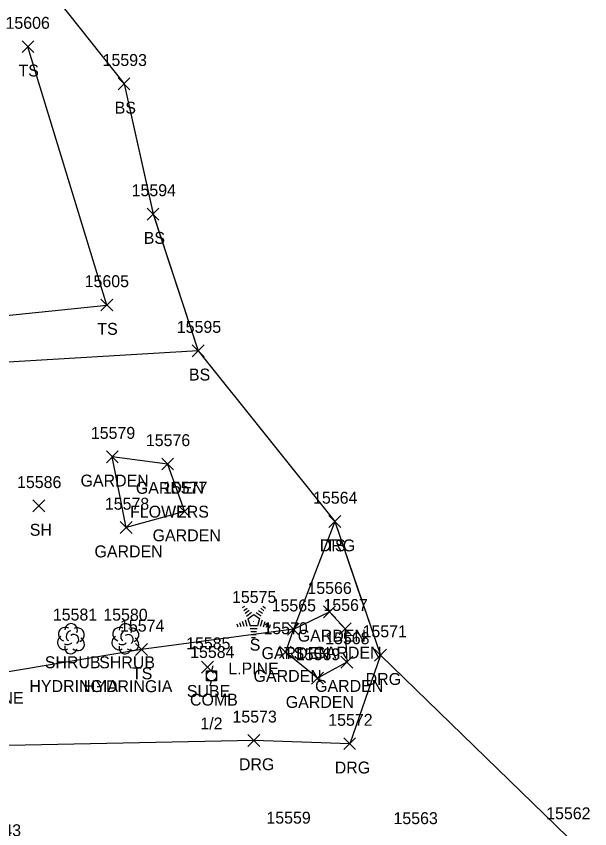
# Model space of a CAD drawing. Extents: x 1439173 to 1457902, y 641926 to 659889.
# Drawn here: x 1446221.4 to 1446317.6, y 653986.5 to 654122.9 of the extents above; entities that cross this region are included whole.
import ezdxf

# ---------------------------------------------------------------- set-up
doc = ezdxf.new("R2010")
doc.units = 0
for name, color, linetype in [('L_A', 7, 'Continuous'), ('L_C', 7, 'Continuous'), ('L_I', 7, 'Continuous'), ('L_TIC', 7, 'Continuous'), ('LAPB', 7, 'Continuous'), ('LELB', 7, 'Continuous'), ('LSH', 7, 'Continuous'), ('LSOGP', 7, 'Continuous'), ('LTC', 7, 'Continuous'), ('P_I', 7, 'Continuous'), ('R_A', 7, 'Continuous'), ('R_I', 7, 'Continuous'), ('R_TIC', 7, 'Continuous'), ('RDG', 7, 'Continuous'), ('U_A', 7, 'Continuous'), ('U_C', 7, 'Continuous'), ('U_I', 7, 'Continuous'), ('U_TIC', 7, 'Continuous'), ('UP', 7, 'Continuous')]:
    doc.layers.add(name, color=color, linetype=linetype)

msp = doc.modelspace()

# ---------------------------------------------------------------- linework, layer by layer
at = {"layer": 'L_TIC'}
for points in [[(1446222.36, 654116.75), (1446224.36, 654118.75)], [(1446224.36, 654116.75), (1446222.36, 654118.75)], [(1446238.47, 654110.51), (1446240.47, 654112.51)], [(1446240.47, 654110.51), (1446238.47, 654112.51)], [(1446243.34, 654088.66), (1446245.34, 654090.66)], [(1446245.34, 654088.66), (1446243.34, 654090.66)], [(1446235.59, 654073.39), (1446237.59, 654075.39)], [(1446237.59, 654073.39), (1446235.59, 654075.39)], [(1446250.92, 654065.72), (1446252.92, 654067.72)], [(1446252.92, 654065.72), (1446250.92, 654067.72)], [(1446236.51, 654047.93), (1446238.51, 654049.93)], [(1446238.51, 654047.93), (1446236.51, 654049.93)], [(1446236.51, 654047.93), (1446238.51, 654049.93)], [(1446238.51, 654047.93), (1446236.51, 654049.93)], [(1446245.79, 654046.71), (1446247.79, 654048.71)], [(1446247.79, 654046.71), (1446245.79, 654048.71)], [(1446245.79, 654046.71), (1446247.79, 654048.71)], [(1446247.79, 654046.71), (1446245.79, 654048.71)], [(1446224.18, 654039.67), (1446226.18, 654041.67)], [(1446226.18, 654039.67), (1446224.18, 654041.67)], [(1446248.6, 654038.74), (1446250.6, 654040.74)], [(1446250.6, 654038.74), (1446248.6, 654040.74)], [(1446273.83, 654037.05), (1446275.83, 654039.05)], [(1446275.83, 654037.05), (1446273.83, 654039.05)], [(1446238.85, 654036.04), (1446240.85, 654038.04)], [(1446240.85, 654036.04), (1446238.85, 654038.04)], [(1446272.94, 654021.9), (1446274.94, 654023.9)], [(1446274.94, 654021.9), (1446272.94, 654023.9)], [(1446266.88, 654018.97), (1446268.88, 654020.97)], [(1446268.88, 654018.97), (1446266.88, 654020.97)], [(1446266.88, 654018.97), (1446268.88, 654020.97)], [(1446268.88, 654018.97), (1446266.88, 654020.97)], [(1446266.88, 654018.97), (1446268.88, 654020.97)], [(1446268.88, 654018.97), (1446266.88, 654020.97)], [(1446275.57, 654019.05), (1446277.57, 654021.05)], [(1446277.57, 654019.05), (1446275.57, 654021.05)], [(1446241.39, 654015.57), (1446243.39, 654017.57)], [(1446243.39, 654015.57), (1446241.39, 654017.57)], [(1446265.54, 654015.15), (1446267.54, 654017.15)], [(1446267.54, 654015.15), (1446265.54, 654017.15)], [(1446265.54, 654015.15), (1446267.54, 654017.15)], [(1446267.54, 654015.15), (1446265.54, 654017.15)], [(1446275.86, 654013.47), (1446277.86, 654015.47)], [(1446277.86, 654013.47), (1446275.86, 654015.47)], [(1446270.94, 654010.77), (1446272.94, 654012.77)], [(1446272.94, 654010.77), (1446270.94, 654012.77)]]:
    msp.add_lwpolyline(points, dxfattribs=at)
at = {"layer": 'LAPB'}
for points in [[(1446246.79, 654047.71), (1446249.6, 654039.74), (1446239.85, 654037.04), (1446237.51, 654048.93)], [(1446246.79, 654047.71), (1446237.51, 654048.93)], [(1446267.88, 654019.97), (1446273.94, 654022.9), (1446276.57, 654020.05), (1446276.86, 654014.47), (1446271.94, 654011.77), (1446266.54, 654016.15)], [(1446267.88, 654019.97), (1446266.54, 654016.15)]]:
    msp.add_lwpolyline(points, dxfattribs=at)
at = {"layer": 'LELB'}
for points in [[(1446148.89, 654055.86), (1446168.92, 654063.53), (1446197.72, 654070), (1446215.32, 654072.17), (1446236.59, 654074.39), (1446223.36, 654117.75)], [(1446239.47, 654111.51), (1446244.34, 654089.66), (1446251.92, 654066.72), (1446215.27, 654064.54), (1446201.35, 654064.59), (1446183.85, 654061.39), (1446148.89, 654055.86)], [(1446274.83, 654038.05), (1446267.88, 654019.97), (1446242.39, 654016.57)], [(1446242.39, 654016.57), (1446214.05, 654011.82)]]:
    msp.add_lwpolyline(points, dxfattribs=at)
at = {"layer": 'LSH'}
for p, q in [((1446230.55, 654018.44), (1446230.55, 654018.44)), ((1446230.55, 654018.44), (1446230.55, 654018.44)), ((1446239.68, 654018.42), (1446239.68, 654018.42)), ((1446239.68, 654018.42), (1446239.68, 654018.42))]:
    msp.add_line(p, q, dxfattribs=at)
for centre in [(1446230.6, 654019.87), (1446239.73, 654019.85)]:
    msp.add_arc(centre, 1.05, 335.5272, 180.9563, dxfattribs=at)
for centre, major_axis, ratio, start_param, end_param in [((1446229.76, 654019.1), (1.21, -0.51), 0.895232, 1.570796, 4.712389), ((1446230.34, 654018.9), (-0.208, -0.792), 0.645439, 3.141593, 6.283185), ((1446231.59, 654019.02), (-1.14, -0.48), 0.949671, 1.570796, 4.712389), ((1446238.89, 654019.09), (1.21, -0.51), 0.895232, 1.570796, 4.712389), ((1446239.47, 654018.88), (-0.208, -0.792), 0.645439, 3.141593, 6.283185), ((1446240.72, 654019), (-1.14, -0.48), 0.949671, 1.570796, 4.712389), ((1446229.47, 654017.73), (0.58, -1.04), 0.959034, 3.141593, 6.283185), ((1446231.05, 654018.27), (-0.5, 0.667), 0.989748, 3.141593, 6.283185), ((1446231.55, 654017.61), (-1.09, 0.79), 0.841452, 1.570796, 4.712389), ((1446238.6, 654017.71), (0.58, -1.04), 0.959034, 3.141593, 6.283185), ((1446240.18, 654018.25), (-0.5, 0.667), 0.989748, 3.141593, 6.283185), ((1446240.68, 654017.59), (-1.09, 0.79), 0.841452, 1.570796, 4.712389), ((1446230.55, 654016.94), (0.26, 1.06), 0.942809, 1.570796, 4.712389), ((1446230.09, 654017.69), (-0.625, -0.083), 0.423636, 0, 3.141593), ((1446239.68, 654016.92), (0.26, 1.06), 0.942809, 1.570796, 4.712389), ((1446239.22, 654017.67), (-0.625, -0.083), 0.423636, 0, 3.141593)]:
    msp.add_ellipse(centre, major_axis=major_axis, ratio=ratio, start_param=start_param, end_param=end_param, dxfattribs=at)
at = {"layer": 'LSOGP'}
msp.add_lwpolyline([(1446220.59, 654135.33), (1446239.47, 654111.52), (1446244.34, 654089.67), (1446251.92, 654066.72), (1446274.83, 654038.05), (1446276.75, 654032.45), (1446278.67, 654026.84), (1446280.6, 654021.24), (1446282.52, 654015.63), (1446313.94, 653985.09)], dxfattribs=at)
at = {"layer": 'LTC'}
for p, q in [((1446259.37, 654023.6), (1446259.73, 654023.86)), ((1446262.77, 654023.84), (1446263.19, 654023.54)), ((1446259.58, 654023.14), (1446260.11, 654023.52)), ((1446259.79, 654022.67), (1446260.49, 654023.18)), ((1446260, 654022.2), (1446260.88, 654022.84)), ((1446260.22, 654021.75), (1446261.24, 654022.48)), ((1446261.24, 654022.48), (1446262.23, 654021.76)), ((1446261.66, 654022.8), (1446262.47, 654022.21)), ((1446262.03, 654023.14), (1446262.71, 654022.65)), ((1446262.4, 654023.49), (1446262.95, 654023.09)), ((1446258.86, 654021.1), (1446259.07, 654020.44)), ((1446259.31, 654021.31), (1446259.59, 654020.48)), ((1446259.77, 654021.53), (1446260.1, 654020.51)), ((1446260.22, 654021.75), (1446260.61, 654020.56)), ((1446262.23, 654021.76), (1446261.84, 654020.56)), ((1446262.67, 654021.49), (1446262.33, 654020.45)), ((1446263.12, 654021.24), (1446262.83, 654020.35)), ((1446258.4, 654020.88), (1446258.56, 654020.41)), ((1446261.84, 654020.56), (1446260.61, 654020.56)), ((1446261.8, 654020.06), (1446260.66, 654020.06)), ((1446263.56, 654020.99), (1446263.32, 654020.26)), ((1446264, 654020.74), (1446263.82, 654020.16)), ((1446261.72, 654019.56), (1446260.73, 654019.56)), ((1446261.64, 654019.06), (1446260.8, 654019.06)), ((1446261.55, 654018.56), (1446260.88, 654018.56))]:
    msp.add_line(p, q, dxfattribs=at)
at = {"layer": 'R_TIC'}
for points in [[(1446273.83, 654037.05), (1446275.83, 654039.05)], [(1446275.83, 654037.05), (1446273.83, 654039.05)], [(1446281.52, 654014.63), (1446283.52, 654016.63)], [(1446283.52, 654014.63), (1446281.52, 654016.63)], [(1446260.26, 654000.32), (1446262.26, 654002.32)], [(1446262.26, 654000.32), (1446260.26, 654002.32)], [(1446276.33, 653999.77), (1446278.33, 654001.77)], [(1446278.33, 653999.77), (1446276.33, 654001.77)]]:
    msp.add_lwpolyline(points, dxfattribs=at)
at = {"layer": 'RDG'}
for points in [[(1446274.83, 654038.05), (1446282.52, 654015.63), (1446277.33, 654000.77), (1446261.26, 654001.32)], [(1446261.26, 654001.32), (1446217.34, 654000.42)]]:
    msp.add_lwpolyline(points, dxfattribs=at)
at = {"layer": 'U_TIC'}
for points in [[(1446252.48, 654012.61), (1446254.48, 654014.61)], [(1446254.48, 654012.61), (1446252.48, 654014.61)]]:
    msp.add_lwpolyline(points, dxfattribs=at)
at = {"layer": 'UP'}
for p, q in [((1446253.32, 654011.33), (1446253.32, 654013)), ((1446253.32, 654013), (1446254.99, 654013)), ((1446254.4, 654013.83), (1446254.15, 654013)), ((1446254.99, 654013), (1446254.99, 654011.33)), ((1446254.15, 654012.16), (1446254.15, 654012.16)), ((1446254.99, 654011.33), (1446253.32, 654011.33)), ((1446253.9, 654010.5), (1446254.15, 654011.33))]:
    msp.add_line(p, q, dxfattribs=at)
msp.add_circle((1446254.15, 654012.16), 0.833, dxfattribs=at)

# ---------------------------------------------------------------- texts
at = {"layer": 'L_A'}
for s, p in [('TS', (1446221.77, 654112.75)), ('BS', (1446237.91, 654106.51)), ('BS', (1446242.78, 654084.66)), ('TS', (1446235, 654069.39)), ('BS', (1446250.36, 654061.72)), ('GARDEN', (1446232.18, 654043.93)), ('GARDEN', (1446232.18, 654043.93)), ('GARDEN', (1446241.46, 654042.71)), ('GARDEN', (1446241.46, 654042.71)), ('SH', (1446223.66, 654035.67)), ('GARDEN', (1446244.27, 654034.74)), ('TS', (1446273.23, 654033.05)), ('GARDEN', (1446234.52, 654032.04)), ('GARDEN', (1446268.61, 654017.9)), ('S', (1446260.56, 654016.39)), ('GARDEN', (1446262.55, 654014.97)), ('GARDEN', (1446262.55, 654014.97)), ('TS', (1446266.29, 654014.97)), ('GARDEN', (1446271.24, 654015.05)), ('SHRUB', (1446226.18, 654013.44)), ('SHRUB', (1446235.31, 654013.42)), ('TS', (1446240.8, 654011.57)), ('GARDEN', (1446261.21, 654011.15)), ('GARDEN', (1446261.21, 654011.15)), ('GARDEN', (1446271.53, 654009.47)), ('GARDEN', (1446266.61, 654006.77))]:
    msp.add_text(s, height=2, dxfattribs=at).set_placement(p)
at = {"layer": 'L_C'}
for s, p in [('FLOWERS', (1446240.49, 654038.71)), ('FLOWERS', (1446240.49, 654038.71)), ('L.PINE', (1446256.96, 654012.39)), ('HYDRINGIA', (1446223.6, 654009.44)), ('HYDRINGIA', (1446232.73, 654009.42)), ('S.W PINE', (1446210.6, 654007.47))]:
    msp.add_text(s, height=2, dxfattribs=at).set_placement(p)
at = {"layer": 'L_I'}
for s, p in [('15606', (1446219.59, 654120.75)), ('15593', (1446235.88, 654114.51)), ('15594', (1446240.75, 654092.66)), ('15605', (1446232.87, 654077.39)), ('15595', (1446248.33, 654069.72)), ('15579', (1446233.91, 654051.93)), ('15579', (1446233.91, 654051.93)), ('15576', (1446243.14, 654050.71)), ('15576', (1446243.14, 654050.71)), ('15586', (1446221.53, 654043.67)), ('15577', (1446246.01, 654042.74)), ('15564', (1446271.19, 654041.05)), ('15578', (1446236.26, 654040.04)), ('15566', (1446270.24, 654025.9)), ('15575', (1446257.59, 654024.39)), ('15565', (1446264.24, 654022.97)), ('15565', (1446264.24, 654022.97)), ('15565', (1446264.24, 654022.97)), ('15567', (1446272.93, 654023.05)), ('15581', (1446227.53, 654021.44)), ('15580', (1446236, 654021.42)), ('15574', (1446238.8, 654019.57)), ('15570', (1446262.86, 654019.15)), ('15570', (1446262.86, 654019.15)), ('15568', (1446273.22, 654017.47)), ('15569', (1446268.3, 654014.77))]:
    msp.add_text(s, height=2, dxfattribs=at).set_placement(p)
at = {"layer": 'LTC'}
msp.add_text('.', height=1.04, rotation=270, dxfattribs=at).set_placement((1446261.12, 654021.5))
at = {"layer": 'P_I'}
for s, p in [('15562', (1446310.3, 653988.08)), ('15563', (1446284.68, 653987.27))]:
    msp.add_text(s, height=2, dxfattribs=at).set_placement(p)
at = {"layer": 'R_A'}
for p in [(1446272.31, 654033.05), (1446280.01, 654010.63), (1446258.75, 653996.32), (1446274.82, 653995.77)]:
    msp.add_text('DRG', height=2, dxfattribs=at).set_placement(p)
at = {"layer": 'R_I'}
for s, p in [('15564', (1446271.19, 654041.05)), ('15571', (1446279.49, 654018.63)), ('15573', (1446257.67, 654004.32)), ('15572', (1446273.74, 654003.77)), ('15562', (1446310.3, 653988.08)), ('15559', (1446263.36, 653987.35)), ('3543', (1446216.25, 653985.24))]:
    msp.add_text(s, height=2, dxfattribs=at).set_placement(p)
at = {"layer": 'U_A'}
for s, p in [('SUBE', (1446250.01, 654008.61)), ('COMB', (1446250.54, 654007.16))]:
    msp.add_text(s, height=2, dxfattribs=at).set_placement(p)
at = {"layer": 'U_C'}
msp.add_text('1/2', height=2, dxfattribs=at).set_placement((1446252.28, 654003.16))
at = {"layer": 'U_I'}
for s, p in [('15585', (1446249.89, 654016.61)), ('15584', (1446250.56, 654015.16))]:
    msp.add_text(s, height=2, dxfattribs=at).set_placement(p)

doc.saveas('drawing.dxf')
